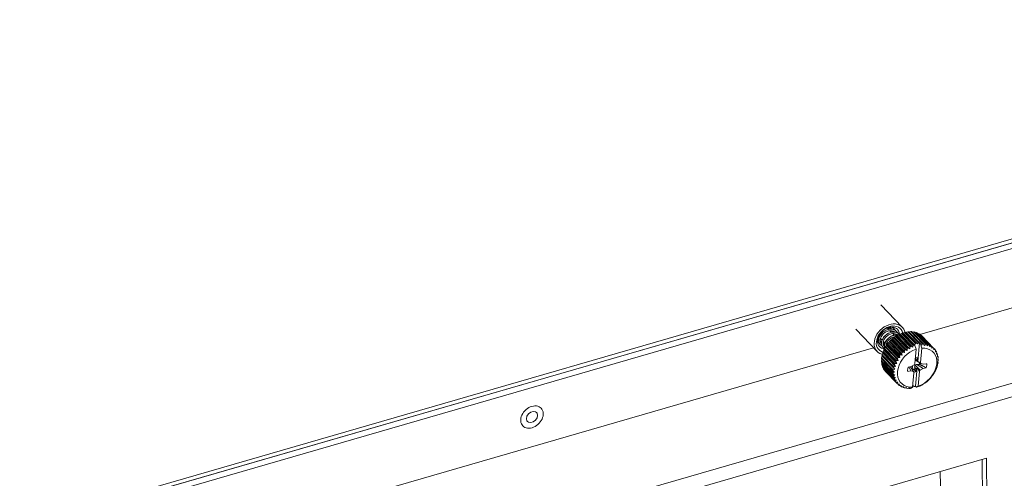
# Model space of a CAD drawing. Header units: millimetres. Extents: x 3925 to 5043, y -86 to 778.
# Tile 300 of 439: x 4820 to 4859, y 452 to 470. Entities that reach past the tile are written whole.
import ezdxf

# ---------------------------------------------------------------- set-up
doc = ezdxf.new("R2010")
doc.units = ezdxf.units.MM
doc.header["$LTSCALE"] = 46.255
for name, color, linetype in [('H30K-FOG-FILDXF_CONTINUOUS_LINE', 7, 'CONTINUOUS'), ('H30K-SPONGE-DXF_CONTINUOUS_LINE', 7, 'CONTINUOUS'), ('PIN-D3_L3-T1DXF_CONTINUOUS_LINE', 7, 'CONTINUOUS'), ('SW3DPS-52-39DXF_CONTINUOUS_LINE', 7, 'CONTINUOUS')]:
    doc.layers.add(name, color=color, linetype=linetype)

msp = doc.modelspace()

# ---------------------------------------------------------------- linework, layer by layer
at = {"layer": 'H30K-FOG-FILDXF_CONTINUOUS_LINE', "color": 7, "linetype": 'Continuous', "lineweight": 0}
for p, q in [((4820.1714, 450.0443), (4889.2889, 470.0217)), ((4820.3442, 449.8662), (4889.4616, 469.8436)), ((4887.7224, 467.0173), (4855.5925, 457.7307)), ((4821.9532, 445.0439), (4892.402, 465.4061)), ((4822.13, 444.5502), (4892.5788, 464.9123)), ((4853.7738, 457.205), (4827.1892, 449.5211)), ((4858.2131, 452.8671), (4851.3346, 450.879)), ((4858.1045, 447.9782), (4858.0432, 452.818)), ((4858.2773, 447.8002), (4858.2131, 452.8671)), ((4856.3975, 452.3423), (4856.4588, 447.5026))]:
    msp.add_line(p, q, dxfattribs=at)
for points in [[(4840.5079, 454.6546), (4840.4648, 454.6852), (4840.3753, 454.7001), (4840.2766, 454.6716), (4840.1881, 454.6052), (4840.1275, 454.5142), (4840.1067, 454.4165)], [(4840.1493, 454.3067), (4840.1923, 454.2761), (4840.2818, 454.2612), (4840.3805, 454.2897), (4840.469, 454.3561), (4840.5296, 454.4471), (4840.5504, 454.5448)], [(4840.5504, 454.5448), (4840.5273, 454.6297), (4840.5079, 454.6546)], [(4840.1067, 454.4165), (4840.1298, 454.3315), (4840.1493, 454.3067)]]:
    msp.add_lwpolyline(points, dxfattribs=at)
at = {"layer": 'H30K-SPONGE-DXF_CONTINUOUS_LINE', "color": 7, "linetype": 'Continuous', "lineweight": 0}
for p, q in [((4820.1672, 450.1951), (4889.0628, 470.1083)), ((4820.2824, 450.0764), (4889.178, 469.9896))]:
    msp.add_line(p, q, dxfattribs=at)
msp.add_lwpolyline([(4889.2039, 469.9967), (4889.2012, 469.996), (4889.1958, 469.9946), (4889.1931, 469.9938), (4889.1877, 469.9924), (4889.185, 469.9916), (4820.2824, 450.0764)], dxfattribs=at)
at = {"layer": 'PIN-D3_L3-T1DXF_CONTINUOUS_LINE', "color": 7, "linetype": 'Continuous', "lineweight": 0}
for points in [[(4840.6874, 454.8288), (4840.6492, 454.8617), (4840.6045, 454.8881), (4840.5546, 454.9069), (4840.5005, 454.9178), (4840.4432, 454.9206), (4840.3837, 454.9151), (4840.3232, 454.9016)], [(4839.9697, 454.1325), (4839.937, 454.1731), (4839.9122, 454.2188), (4839.8952, 454.2694), (4839.8862, 454.324), (4839.8855, 454.3814), (4839.893, 454.4407), (4839.9086, 454.5007), (4839.9321, 454.5604), (4839.9629, 454.6186), (4840.0006, 454.6742), (4840.0444, 454.7262), (4840.0934, 454.7736), (4840.1469, 454.8156), (4840.2037, 454.8514), (4840.2628, 454.8802), (4840.3232, 454.9016)], [(4840.3339, 454.0597), (4840.3943, 454.0811), (4840.4534, 454.1099), (4840.5102, 454.1457), (4840.5637, 454.1876), (4840.6128, 454.2351), (4840.6565, 454.2871), (4840.6942, 454.3427), (4840.725, 454.4009), (4840.7485, 454.4605), (4840.7641, 454.5206), (4840.7717, 454.5799), (4840.7709, 454.6373), (4840.762, 454.6919), (4840.7449, 454.7425), (4840.7201, 454.7882), (4840.6874, 454.8288)], [(4840.3339, 454.0597), (4840.2734, 454.0462), (4840.214, 454.0407), (4840.1566, 454.0435), (4840.1025, 454.0543), (4840.0526, 454.0732), (4840.0079, 454.0996), (4839.9697, 454.1325)]]:
    msp.add_lwpolyline(points, dxfattribs=at)
at = {"layer": 'SW3DPS-52-39DXF_CONTINUOUS_LINE', "color": 7, "linetype": 'Continuous', "lineweight": 0}
for p, q in [((4854.0546, 458.8904), (4854.8984, 458.0205)), ((4854.5158, 458.0143), (4854.5158, 458.0189)), ((4853.0676, 457.933), (4853.9115, 457.0631)), ((4853.9617, 457.6526), (4853.9649, 457.6535)), ((4853.9926, 457.6249), (4853.9631, 457.6553)), ((4854.3568, 457.9334), (4854.3054, 457.9865)), ((4854.3064, 457.9854), (4854.3067, 457.9869)), ((4854.3914, 457.9685), (4854.386, 457.9378)), ((4854.3914, 457.9899), (4854.3914, 457.9685)), ((4854.4695, 457.8172), (4854.411, 457.8776)), ((4854.4354, 457.9771), (4854.4767, 457.9562)), ((4854.4619, 457.9637), (4854.4708, 457.9421)), ((4854.4767, 457.9562), (4854.4998, 457.9379)), ((4854.4891, 457.9394), (4854.4809, 457.9525)), ((4854.5823, 457.701), (4854.5237, 457.7614)), ((4854.5627, 457.9674), (4854.5495, 457.9802)), ((4854.5627, 457.9674), (4854.5625, 457.9677)), ((4854.5768, 457.9518), (4854.5625, 457.9677)), ((4854.6366, 457.8844), (4854.5913, 457.9102)), ((4854.6286, 457.647), (4855.0892, 457.1721)), ((4854.6752, 457.8515), (4854.6366, 457.8844)), ((4854.6726, 457.6753), (4855.1332, 457.2004)), ((4854.6754, 457.8513), (4854.6752, 457.8515)), ((4854.6895, 457.8355), (4854.6752, 457.8515)), ((4855.2015, 457.1685), (4854.7002, 457.6853)), ((4854.7681, 457.7537), (4854.7245, 457.7838)), ((4854.746, 457.717), (4855.2066, 457.2422)), ((4854.786, 457.737), (4854.7681, 457.7537)), ((4854.7893, 457.7439), (4854.7893, 457.7386)), ((4854.792, 457.7398), (4855.2526, 457.265)), ((4855.3168, 457.2258), (4854.8155, 457.7426)), ((4854.8678, 457.7723), (4855.3284, 457.2975)), ((4854.9147, 457.7892), (4855.3753, 457.3144)), ((4854.9334, 457.7852), (4854.9147, 457.7892)), ((4854.9183, 457.7976), (4854.9199, 457.7882)), ((4855.3769, 457.3279), (4854.9334, 457.7852)), ((4854.9915, 457.8118), (4855.4147, 457.3756)), ((4855.0386, 457.8225), (4855.4617, 457.3863)), ((4855.0411, 457.8205), (4855.0386, 457.8225)), ((4855.0516, 457.8121), (4855.0411, 457.8205)), ((4855.4951, 457.3549), (4855.0516, 457.8121)), ((4855.1148, 457.8348), (4855.5379, 457.3985)), ((4855.161, 457.839), (4855.6216, 457.3642)), ((4855.2352, 457.8407), (4855.6958, 457.3659)), ((4855.2797, 457.8385), (4855.7403, 457.3636)), ((4855.3504, 457.8295), (4855.2974, 457.8203)), ((4855.3504, 457.8295), (4855.811, 457.3547)), ((4855.3924, 457.8208), (4855.853, 457.346)), ((4855.4582, 457.8014), (4855.4147, 457.7979)), ((4855.4582, 457.8014), (4855.9188, 457.3266)), ((4855.4968, 457.7864), (4855.9574, 457.3116)), ((4855.5565, 457.757), (4855.525, 457.7573)), ((4855.5565, 457.757), (4856.0171, 457.2821)), ((4855.5909, 457.736), (4856.0515, 457.2611)), ((4855.6433, 457.697), (4855.627, 457.6988)), ((4855.6433, 457.697), (4856.1039, 457.2222)), ((4855.6729, 457.6704), (4856.1335, 457.1956)), ((4853.924, 457.4498), (4853.9277, 457.4456)), ((4853.924, 457.4496), (4853.9278, 457.4454)), ((4853.924, 457.4461), (4853.9277, 457.4456)), ((4853.9277, 457.4456), (4853.9278, 457.4454)), ((4853.9698, 457.4937), (4853.95, 457.5198)), ((4853.9698, 457.4995), (4853.9603, 457.5062)), ((4853.9609, 457.5054), (4853.9698, 457.4993)), ((4853.987, 457.4095), (4854.0071, 457.3691)), ((4854.0071, 457.3691), (4854.0308, 457.3392)), ((4854.0192, 457.3523), (4854.0311, 457.3389)), ((4854.0308, 457.3392), (4854.0311, 457.3389)), ((4854.1052, 457.5088), (4854.0427, 457.5733)), ((4854.0825, 457.3777), (4854.0763, 457.3836)), ((4854.0763, 457.3836), (4854.0768, 457.383)), ((4854.0768, 457.383), (4854.0825, 457.3781)), ((4854.1732, 457.4387), (4854.1501, 457.4353)), ((4854.2179, 457.3926), (4854.1554, 457.4571)), ((4854.1842, 457.2728), (4854.1951, 457.2728)), ((4854.1952, 457.2615), (4854.1891, 457.2673)), ((4854.1891, 457.2673), (4854.1894, 457.2669)), ((4854.1894, 457.2669), (4854.1952, 457.2619)), ((4854.2458, 457.2507), (4854.7064, 456.7758)), ((4854.2583, 457.2778), (4854.2637, 457.2787)), ((4854.2674, 457.3382), (4854.27, 457.3389)), ((4854.2923, 457.3159), (4854.2681, 457.3409)), ((4854.2741, 457.2943), (4854.7347, 456.8195)), ((4854.8092, 456.8172), (4854.3079, 457.334)), ((4854.3245, 457.3635), (4854.7851, 456.8887)), ((4854.3578, 457.4044), (4854.8184, 456.9296)), ((4854.8929, 456.9201), (4854.3916, 457.4369)), ((4854.4158, 457.4685), (4854.8764, 456.9937)), ((4854.4534, 457.5059), (4854.914, 457.0311)), ((4854.9875, 457.0141), (4854.4862, 457.5309)), ((4854.5178, 457.5636), (4854.9784, 457.0888)), ((4854.559, 457.5968), (4855.0196, 457.1219)), ((4855.091, 457.0974), (4854.5897, 457.6142)), ((4855.2526, 457.265), (4855.3168, 457.2258)), ((4855.3547, 457.3422), (4855.401, 457.2945)), ((4855.3547, 457.3422), (4855.3769, 457.3279)), ((4855.3753, 457.3144), (4855.401, 457.2945)), ((4855.3769, 457.3279), (4855.4147, 457.3756)), ((4855.401, 457.2945), (4855.4414, 457.1521)), ((4855.4617, 457.3863), (4855.4951, 457.3549)), ((4855.4951, 457.3549), (4855.5379, 457.3985)), ((4855.5148, 456.6671), (4855.5808, 457.4026)), ((4855.5808, 457.4026), (4855.6182, 457.364)), ((4855.6182, 457.364), (4855.6216, 457.3642)), ((4855.666, 457.1957), (4855.6182, 457.364)), ((4855.6216, 457.3642), (4855.6691, 457.306)), ((4855.7403, 457.3636), (4855.781, 457.3004)), ((4855.853, 457.346), (4855.8865, 457.2785)), ((4855.9574, 457.3116), (4855.9834, 457.2408)), ((4856.0515, 457.2611), (4856.07, 457.188)), ((4854.6115, 456.3588), (4854.0987, 456.8876)), ((4854.1093, 456.9343), (4854.5699, 456.4594)), ((4854.1317, 457.0104), (4854.1369, 456.9928)), ((4854.1317, 457.0104), (4854.5923, 456.5356)), ((4854.1319, 457.2361), (4854.1438, 457.2228)), ((4854.6382, 456.476), (4854.1369, 456.9928)), ((4854.1436, 457.223), (4854.1438, 457.2228)), ((4854.1486, 457.0569), (4854.6092, 456.5821)), ((4854.6806, 456.593), (4854.1793, 457.1098)), ((4854.1811, 457.1322), (4854.6417, 456.6574)), ((4854.1974, 457.1829), (4854.2048, 457.18)), ((4854.2039, 457.1778), (4854.6645, 456.7029)), ((4854.738, 456.7074), (4854.2367, 457.2242)), ((4854.8092, 456.8172), (4854.7851, 456.8887)), ((4854.8929, 456.9201), (4854.8764, 456.9937)), ((4854.914, 457.0311), (4854.9875, 457.0141)), ((4855.0196, 457.1219), (4855.091, 457.0974)), ((4855.1332, 457.2004), (4855.2015, 457.1685)), ((4855.3905, 456.5847), (4855.4414, 457.1521)), ((4855.666, 457.1957), (4855.6151, 456.6284)), ((4856.1339, 457.1929), (4856.1776, 457.1479)), ((4856.2018, 457.1162), (4856.2054, 457.0414)), ((4856.2029, 457.0956), (4856.2367, 457.0607)), ((4856.2536, 456.9897), (4856.2516, 456.9505)), ((4856.2551, 457.0246), (4856.2536, 456.9897)), ((4856.2536, 456.9897), (4856.2801, 456.9624)), ((4856.286, 456.8764), (4856.2823, 456.8502)), ((4856.2923, 456.9225), (4856.286, 456.8764)), ((4856.286, 456.8764), (4856.3069, 456.8548)), ((4854.0812, 456.6928), (4854.5418, 456.218)), ((4854.0825, 456.7663), (4854.5431, 456.2914)), ((4854.0836, 456.6487), (4854.5442, 456.1739)), ((4854.0866, 456.8121), (4854.5472, 456.3373)), ((4854.1023, 456.6295), (4854.093, 456.5788)), ((4854.093, 456.5788), (4854.5536, 456.1039)), ((4854.102, 456.5372), (4854.5626, 456.0624)), ((4854.1255, 456.5129), (4854.1218, 456.4721)), ((4854.1218, 456.4721), (4854.5824, 455.9973)), ((4854.6382, 456.476), (4854.5923, 456.5356)), ((4854.6806, 456.593), (4854.6417, 456.6574)), ((4854.738, 456.7074), (4854.7064, 456.7758)), ((4855.1289, 456.4382), (4855.255, 456.4648)), ((4855.255, 456.4648), (4855.3633, 456.5324)), ((4855.3197, 456.3449), (4855.2977, 456.4914)), ((4855.3633, 456.5324), (4855.3905, 456.5847)), ((4855.61, 456.3209), (4855.4052, 456.5265)), ((4855.4895, 456.7263), (4855.4133, 456.7621)), ((4855.4227, 456.722), (4855.6337, 456.5849)), ((4855.7184, 456.3885), (4855.4708, 456.5506)), ((4855.4823, 456.8089), (4855.4954, 456.8083)), ((4855.4954, 456.8083), (4855.4895, 456.7263)), ((4855.4895, 456.7263), (4855.5148, 456.6671)), ((4855.5148, 456.6671), (4855.6151, 456.6284)), ((4855.5608, 456.5456), (4855.8155, 456.4285)), ((4855.8155, 456.4285), (4855.5673, 456.5683)), ((4855.6151, 456.6284), (4855.6337, 456.5849)), ((4855.6337, 456.5849), (4855.7335, 456.5577)), ((4855.7335, 456.5577), (4855.8595, 456.5801)), ((4855.8609, 456.5674), (4855.8365, 456.576)), ((4855.8595, 456.5801), (4855.8609, 456.5674)), ((4856.2761, 456.5127), (4856.2845, 456.4979)), ((4856.3052, 456.6616), (4856.2946, 456.6292)), ((4856.2946, 456.6292), (4856.3091, 456.6202)), ((4856.2961, 456.6337), (4856.3091, 456.6202)), ((4856.3047, 456.7766), (4856.2967, 456.7424)), ((4856.3001, 456.757), (4856.3167, 456.74)), ((4856.3127, 456.8119), (4856.3047, 456.7766)), ((4856.3158, 456.6949), (4856.3052, 456.6616)), ((4854.1372, 456.434), (4854.5978, 455.9592)), ((4854.1671, 456.4031), (4854.1672, 456.375)), ((4854.1672, 456.375), (4854.6278, 455.9002)), ((4854.1886, 456.341), (4854.6492, 455.8662)), ((4854.2269, 456.3015), (4854.2281, 456.2893)), ((4854.2281, 456.2893), (4854.6887, 455.8145)), ((4854.2507, 456.2646), (4854.7113, 455.7897)), ((4854.6012, 456.2437), (4854.5431, 456.2914)), ((4854.6074, 456.1329), (4854.5442, 456.1739)), ((4855.1141, 456.2733), (4855.1108, 456.3069)), ((4855.1141, 456.2733), (4855.1117, 456.3409)), ((4855.2398, 456.2956), (4855.1141, 456.2733)), ((4855.1779, 456.4485), (4855.2398, 456.2956)), ((4855.2232, 456.4581), (4855.3396, 456.2684)), ((4855.3396, 456.2684), (4855.2398, 456.2956)), ((4855.3073, 455.6576), (4855.3582, 456.225)), ((4855.3582, 456.225), (4855.3396, 456.2684)), ((4855.4212, 456.2611), (4855.3652, 456.3578)), ((4855.4561, 456.3544), (4855.3861, 456.4595)), ((4855.4471, 456.2709), (4855.3985, 456.3685)), ((4855.4471, 456.2709), (4855.4212, 456.2611)), ((4855.4271, 455.6902), (4855.4931, 456.4257)), ((4855.4561, 456.3544), (4855.4471, 456.2709)), ((4855.4931, 456.4257), (4855.4561, 456.3544)), ((4855.5828, 456.2686), (4855.4931, 456.4257)), ((4855.5828, 456.2686), (4855.5319, 455.7012)), ((4855.61, 456.3209), (4855.5828, 456.2686)), ((4855.7184, 456.3885), (4855.61, 456.3209)), ((4855.8445, 456.4151), (4855.7184, 456.3885)), ((4855.8155, 456.4285), (4855.8159, 456.4282)), ((4855.8159, 456.4282), (4855.8445, 456.4151)), ((4854.63, 456.0286), (4854.5626, 456.0624)), ((4854.6685, 455.9328), (4854.5978, 455.9592)), ((4854.7222, 455.8473), (4854.6492, 455.8662)), ((4854.7157, 455.7853), (4854.7113, 455.7897)), ((4854.7901, 455.7739), (4854.7157, 455.7853)), ((4854.723, 455.7841), (4854.764, 455.7419)), ((4854.8204, 455.7166), (4854.7962, 455.718)), ((4854.8204, 455.7166), (4854.8523, 455.6837)), ((4854.8708, 455.7139), (4854.8204, 455.7166)), ((4855.3471, 455.7058), (4855.3076, 455.661)), ((4855.3835, 455.6775), (4855.3471, 455.7058)), ((4855.4271, 455.6902), (4855.4646, 455.6516)), ((4855.4646, 455.6516), (4855.5319, 455.7012)), ((4854.9268, 455.667), (4854.8889, 455.6656)), ((4854.9628, 455.6685), (4854.9268, 455.667)), ((4854.9268, 455.667), (4854.9518, 455.6412)), ((4855.0408, 455.6355), (4854.9922, 455.6293)), ((4855.0642, 455.6386), (4855.0408, 455.6355)), ((4855.0408, 455.6355), (4855.0606, 455.6151)), ((4855.1609, 455.6221), (4855.1766, 455.6059)), ((4855.2503, 455.6156), (4855.2221, 455.607)), ((4855.3073, 455.6576), (4855.2503, 455.6156)), ((4855.468, 455.6527), (4855.4646, 455.6516))]:
    msp.add_line(p, q, dxfattribs=at)
for points in [[(4854.4582, 458.1352), (4854.367, 458.111), (4854.2766, 458.0741), (4854.1892, 458.0252), (4854.1065, 457.9656), (4854.0305, 457.8965), (4853.9629, 457.8195), (4853.9051, 457.7363), (4853.8585, 457.6487), (4853.8241, 457.5588), (4853.8027, 457.4684), (4853.7947, 457.3797), (4853.8004, 457.2947), (4853.8196, 457.2151), (4853.8518, 457.1429), (4853.8964, 457.0795), (4853.9115, 457.0631)], [(4853.8799, 457.4399), (4853.8936, 457.5211), (4853.9198, 457.6031), (4853.958, 457.6835), (4854.0069, 457.7601), (4854.0663, 457.8322), (4854.1341, 457.897), (4854.2086, 457.9528), (4854.2877, 457.9983), (4854.3696, 458.0325), (4854.4522, 458.0545), (4854.5336, 458.064), (4854.6117, 458.0606), (4854.6847, 458.0446), (4854.751, 458.0162), (4854.8088, 457.9761), (4854.8568, 457.9253), (4854.8934, 457.8657), (4854.9183, 457.7976)], [(4853.9243, 457.5076), (4853.9365, 457.5782), (4853.9601, 457.6492), (4853.9945, 457.7186), (4854.0388, 457.7845), (4854.0917, 457.8452), (4854.1519, 457.899), (4854.2177, 457.9443), (4854.2873, 457.9801), (4854.3587, 458.0052), (4854.4301, 458.0191), (4854.4995, 458.0213), (4854.565, 458.0118), (4854.6248, 457.9908), (4854.6774, 457.9589), (4854.7076, 457.932)], [(4854.8984, 458.0205), (4854.8574, 458.0571), (4854.7914, 458.0986), (4854.7167, 458.1277), (4854.635, 458.1437), (4854.5482, 458.1462), (4854.4582, 458.1352)], [(4854.5508, 457.9789), (4854.5089, 458.0104), (4854.4874, 458.0209)], [(4854.5495, 457.9802), (4854.5065, 458.0124), (4854.4891, 458.021)], [(4854.5275, 457.9967), (4854.5155, 458.0147), (4854.5112, 458.0196)], [(4855.0033, 457.8146), (4854.9903, 457.8685), (4854.958, 457.9408), (4854.9134, 458.0041), (4854.8984, 458.0205)], [(4854.6754, 457.8513), (4854.6638, 457.8626), (4854.6229, 457.8939), (4854.5763, 457.918), (4854.5249, 457.9342), (4854.47, 457.9422), (4854.4127, 457.9418), (4854.3542, 457.933), (4854.296, 457.9162), (4854.2393, 457.8917), (4854.1855, 457.8604), (4854.1357, 457.8231), (4854.0909, 457.7806), (4854.052, 457.7339), (4854.0197, 457.684), (4853.9948, 457.6321), (4853.978, 457.5794), (4853.9696, 457.5275)], [(4854.59, 457.9109), (4854.5386, 457.9288), (4854.4825, 457.9381), (4854.4235, 457.9382), (4854.3631, 457.9293), (4854.3027, 457.9118), (4854.2441, 457.8861), (4854.1884, 457.8531), (4854.1368, 457.8136), (4854.0906, 457.7685), (4854.0508, 457.7191), (4854.0184, 457.6667), (4853.9943, 457.6128), (4853.9789, 457.559), (4853.9724, 457.5063)], [(4854.0768, 457.383), (4854.0689, 457.3918), (4854.049, 457.4232), (4854.0367, 457.4597), (4854.0321, 457.5), (4854.0354, 457.5432), (4854.0463, 457.5881), (4854.0648, 457.6335), (4854.0905, 457.6784), (4854.1229, 457.7213), (4854.1612, 457.761), (4854.2044, 457.7964), (4854.2516, 457.8265), (4854.3014, 457.8504), (4854.3528, 457.8675), (4854.4044, 457.8773), (4854.4552, 457.8795), (4854.5038, 457.8739), (4854.5491, 457.8605), (4854.59, 457.8396), (4854.6125, 457.8217)], [(4854.7861, 457.737), (4854.7764, 457.7464), (4854.7356, 457.7777), (4854.6892, 457.8017), (4854.638, 457.818), (4854.5832, 457.826), (4854.5258, 457.8257), (4854.4672, 457.8169), (4854.4089, 457.8), (4854.3521, 457.7756), (4854.2982, 457.7442), (4854.2484, 457.7068), (4854.2035, 457.6642), (4854.1645, 457.6175), (4854.1323, 457.5676), (4854.1075, 457.5157), (4854.0907, 457.4632), (4854.0824, 457.4114), (4854.0825, 457.3617), (4854.0912, 457.3151), (4854.1078, 457.2729), (4854.1319, 457.2361)], [(4854.7245, 457.7838), (4854.6751, 457.8056), (4854.621, 457.8188), (4854.5633, 457.8231), (4854.5033, 457.8183), (4854.4427, 457.8046), (4854.3832, 457.7826), (4854.3256, 457.7526), (4854.2717, 457.7156), (4854.2228, 457.6727), (4854.1801, 457.6251), (4854.1443, 457.5738), (4854.1165, 457.5203), (4854.0972, 457.466), (4854.0868, 457.4124), (4854.0856, 457.3609), (4854.0935, 457.3128), (4854.1103, 457.2694)], [(4854.1894, 457.2669), (4854.1816, 457.2756), (4854.1616, 457.3072), (4854.1494, 457.3436), (4854.1448, 457.3837), (4854.148, 457.4267), (4854.1588, 457.4714), (4854.1772, 457.5168), (4854.2028, 457.5616), (4854.2351, 457.6046), (4854.2734, 457.6444), (4854.3168, 457.68), (4854.3642, 457.7103), (4854.4143, 457.7343), (4854.4658, 457.7514), (4854.5176, 457.7612), (4854.5683, 457.7633), (4854.6167, 457.7577), (4854.6618, 457.7443), (4854.7026, 457.7234), (4854.7252, 457.7055)], [(4854.7286, 457.705), (4854.6946, 457.7099), (4854.6371, 457.7094), (4854.5787, 457.7005), (4854.5207, 457.6836), (4854.4642, 457.6591), (4854.4105, 457.6278), (4854.3608, 457.5904), (4854.316, 457.5478), (4854.2771, 457.5011), (4854.2449, 457.4513), (4854.2201, 457.3994), (4854.2033, 457.3467), (4854.195, 457.2948), (4854.1953, 457.2451), (4854.2039, 457.1987), (4854.2092, 457.1853)], [(4854.7252, 457.7027), (4854.6899, 457.7067), (4854.6304, 457.7041), (4854.57, 457.6925), (4854.5103, 457.6725), (4854.4524, 457.6446), (4854.3978, 457.6095), (4854.3478, 457.5683), (4854.3036, 457.522), (4854.266, 457.4718), (4854.2361, 457.4191), (4854.2144, 457.3651), (4854.2015, 457.3112), (4854.1977, 457.2591), (4854.203, 457.21), (4854.2103, 457.1869)], [(4854.2577, 457.2695), (4854.2606, 457.3101), (4854.2714, 457.3549), (4854.2898, 457.4004), (4854.3153, 457.4452), (4854.3476, 457.4882), (4854.3858, 457.528), (4854.4291, 457.5635), (4854.4764, 457.5938), (4854.5264, 457.6179), (4854.5778, 457.635), (4854.6251, 457.644)], [(4854.3302, 457.9952), (4854.3409, 457.9957), (4854.3897, 457.9903), (4854.4354, 457.9771)], [(4854.4721, 457.9419), (4854.469, 457.9519), (4854.4628, 457.9632)], [(4854.4831, 457.8763), (4854.4839, 457.8447), (4854.4803, 457.8189)], [(4854.4805, 457.9531), (4854.4868, 457.9439), (4854.4887, 457.9395)], [(4854.4854, 457.8196), (4854.4878, 457.8615), (4854.4862, 457.8759)], [(4854.5098, 457.8721), (4854.5121, 457.8605), (4854.5129, 457.8237)], [(4854.5163, 457.8242), (4854.5165, 457.8443), (4854.512, 457.8715)], [(4854.5603, 457.7237), (4854.5696, 457.7574), (4854.5703, 457.763)], [(4854.5617, 457.8541), (4854.569, 457.8382), (4854.572, 457.8259)], [(4854.6104, 457.9004), (4854.6072, 457.9075), (4854.5768, 457.9518)], [(4854.5827, 457.7616), (4854.584, 457.7438), (4854.5807, 457.7027)], [(4854.5846, 457.7014), (4854.5874, 457.7278), (4854.5858, 457.7612)], [(4854.6286, 457.647), (4854.6088, 457.6305), (4854.5897, 457.6142)], [(4854.6286, 457.647), (4854.6505, 457.6614), (4854.6726, 457.6753)], [(4854.6447, 457.7094), (4854.6475, 457.7445), (4854.6471, 457.7487)], [(4854.7002, 457.6853), (4854.6865, 457.6804), (4854.6726, 457.6753)], [(4854.6744, 457.7379), (4854.6816, 457.7222), (4854.6847, 457.7098)], [(4854.7231, 457.7842), (4854.7199, 457.7913), (4854.6895, 457.8355)], [(4854.746, 457.717), (4854.7228, 457.7011), (4854.7002, 457.6853)], [(4854.7076, 457.932), (4854.7211, 457.9171), (4854.7549, 457.8663), (4854.7779, 457.808), (4854.7893, 457.7439)], [(4854.746, 457.717), (4854.7689, 457.7287), (4854.792, 457.7398)], [(4854.8155, 457.7426), (4854.8038, 457.7414), (4854.792, 457.7398)], [(4854.8678, 457.7723), (4854.8413, 457.7574), (4854.8155, 457.7426)], [(4854.8678, 457.7723), (4854.8912, 457.7811), (4854.9147, 457.7892)], [(4854.9915, 457.8118), (4854.962, 457.7985), (4854.9334, 457.7852)], [(4854.9915, 457.8118), (4855.0151, 457.8175), (4855.0386, 457.8225)], [(4855.1148, 457.8348), (4855.0827, 457.8234), (4855.0516, 457.8121)], [(4855.1148, 457.8348), (4855.138, 457.8372), (4855.161, 457.839)], [(4855.2352, 457.8407), (4855.201, 457.8318), (4855.1749, 457.8247)], [(4855.2352, 457.8407), (4855.2576, 457.8399), (4855.2797, 457.8385)], [(4855.3504, 457.8295), (4855.3716, 457.8255), (4855.3924, 457.8208)], [(4855.4582, 457.8014), (4855.4777, 457.7942), (4855.4968, 457.7864)], [(4855.5565, 457.757), (4855.5739, 457.7467), (4855.5909, 457.736)], [(4855.6433, 457.697), (4855.6584, 457.684), (4855.6729, 457.6704)], [(4854.1406, 457.0357), (4854.1251, 457.0391), (4854.0589, 457.0674), (4854.001, 457.1075), (4853.953, 457.1583), (4853.9164, 457.218), (4853.8916, 457.286), (4853.8792, 457.3606), (4853.8799, 457.4399)], [(4854.0057, 457.2511), (4853.9922, 457.2661), (4853.9584, 457.3169), (4853.9355, 457.3751), (4853.924, 457.4393), (4853.9243, 457.5076)], [(4853.9277, 457.4456), (4853.9434, 457.4307), (4853.9834, 457.403), (4853.9909, 457.3998)], [(4853.95, 457.5198), (4853.9347, 457.5511), (4853.9329, 457.5576)], [(4853.9763, 457.5689), (4853.9669, 457.5678), (4853.9351, 457.57)], [(4853.9696, 457.5275), (4853.9699, 457.4776), (4853.9785, 457.4311), (4853.9952, 457.389), (4854.0192, 457.3523)], [(4853.9724, 457.5063), (4853.9751, 457.456), (4853.9868, 457.4102)], [(4854.197, 457.1643), (4854.1483, 457.1713), (4854.0885, 457.1923), (4854.036, 457.2242), (4854.0057, 457.2511)], [(4854.0308, 457.3392), (4854.0469, 457.3243), (4854.085, 457.2989), (4854.0998, 457.2931)], [(4854.091, 457.4642), (4854.0653, 457.4645), (4854.0355, 457.4703)], [(4854.0358, 457.4679), (4854.0725, 457.4607), (4854.0903, 457.4605)], [(4854.0863, 457.4359), (4854.0522, 457.4426), (4854.0409, 457.4473)], [(4854.0414, 457.4459), (4854.0696, 457.4359), (4854.0859, 457.4336)], [(4854.1103, 457.2694), (4854.1355, 457.2319), (4854.1436, 457.223)], [(4854.1463, 457.3713), (4854.1913, 457.3768), (4854.215, 457.3834)], [(4854.149, 457.4308), (4854.1625, 457.4313), (4854.1775, 457.4343)], [(4854.2016, 457.3357), (4854.1937, 457.3353), (4854.1537, 457.3406), (4854.1499, 457.342)], [(4854.1504, 457.3407), (4854.1696, 457.335), (4854.201, 457.3323)], [(4854.2458, 457.2507), (4854.2411, 457.2374), (4854.2367, 457.2242)], [(4854.2458, 457.2507), (4854.2597, 457.2726), (4854.2741, 457.2943)], [(4854.3079, 457.334), (4854.2911, 457.3145), (4854.2741, 457.2943)], [(4854.3245, 457.3635), (4854.316, 457.3487), (4854.3079, 457.334)], [(4854.3245, 457.3635), (4854.3409, 457.3841), (4854.3578, 457.4044)], [(4854.3916, 457.4369), (4854.3748, 457.4209), (4854.3578, 457.4044)], [(4854.4158, 457.4685), (4854.4035, 457.4526), (4854.3916, 457.4369)], [(4854.4158, 457.4685), (4854.4344, 457.4874), (4854.4534, 457.5059)], [(4854.4862, 457.5309), (4854.4699, 457.5187), (4854.4534, 457.5059)], [(4854.5178, 457.5636), (4854.5017, 457.5472), (4854.4862, 457.5309)], [(4854.5178, 457.5636), (4854.5383, 457.5804), (4854.559, 457.5968)], [(4854.5897, 457.6142), (4854.5744, 457.6057), (4854.559, 457.5968)], [(4855.2015, 457.1685), (4855.2042, 457.2048), (4855.2066, 457.2422)], [(4855.2066, 457.2422), (4855.2295, 457.2539), (4855.2526, 457.265)], [(4855.3168, 457.2258), (4855.3227, 457.2611), (4855.3284, 457.2975)], [(4855.3284, 457.2975), (4855.3518, 457.3062), (4855.3753, 457.3144)], [(4855.4617, 457.3863), (4855.4382, 457.3813), (4855.4147, 457.3756)], [(4855.5808, 457.4026), (4855.5594, 457.4008), (4855.5379, 457.3985)], [(4855.6691, 457.306), (4855.6824, 457.3355), (4855.6958, 457.3659)], [(4855.6958, 457.3659), (4855.7182, 457.3651), (4855.7403, 457.3636)], [(4855.781, 457.3004), (4855.796, 457.3271), (4855.811, 457.3547)], [(4855.811, 457.3547), (4855.8322, 457.3506), (4855.853, 457.346)], [(4855.8865, 457.2785), (4855.9026, 457.3022), (4855.9188, 457.3266)], [(4855.9188, 457.3266), (4855.9383, 457.3194), (4855.9574, 457.3116)], [(4855.9834, 457.2408), (4856.0002, 457.2611), (4856.0171, 457.2821)], [(4856.0171, 457.2821), (4856.0345, 457.2719), (4856.0515, 457.2611)], [(4853.9115, 457.0631), (4853.9524, 457.0265), (4854.0185, 456.985), (4854.0932, 456.9559), (4854.1172, 456.9512)], [(4854.1102, 456.8756), (4854.0985, 456.8443), (4854.0866, 456.8121)], [(4854.0987, 456.8876), (4854.1037, 456.9109), (4854.1093, 456.9343)], [(4854.1369, 456.9928), (4854.1231, 456.964), (4854.1093, 456.9343)], [(4854.1317, 457.0104), (4854.1399, 457.0337), (4854.1486, 457.0569)], [(4854.1436, 457.223), (4854.1595, 457.2082), (4854.1974, 457.1829)], [(4854.1793, 457.1098), (4854.164, 457.0838), (4854.1486, 457.0569)], [(4854.1811, 457.1322), (4854.1801, 457.121), (4854.1793, 457.1098)], [(4854.1811, 457.1322), (4854.1922, 457.155), (4854.2039, 457.1778)], [(4854.2367, 457.2242), (4854.2204, 457.2014), (4854.2039, 457.1778)], [(4855.4414, 457.1521), (4855.3198, 457.1023), (4855.2022, 457.0356), (4855.0918, 456.9537), (4854.9913, 456.8585), (4854.9032, 456.7526), (4854.8296, 456.6385), (4854.7726, 456.5191), (4854.7333, 456.3974), (4854.713, 456.2764), (4854.712, 456.1592), (4854.7303, 456.0487), (4854.7676, 455.9476), (4854.8229, 455.8585), (4854.8948, 455.7836), (4854.9816, 455.7249), (4855.0809, 455.6837), (4855.1904, 455.661), (4855.3073, 455.6576)], [(4854.7851, 456.8887), (4854.8015, 456.9093), (4854.8184, 456.9296)], [(4854.8184, 456.9296), (4854.8562, 456.9247), (4854.8929, 456.9201)], [(4854.8764, 456.9937), (4854.895, 457.0126), (4854.914, 457.0311)], [(4854.9784, 457.0888), (4854.9989, 457.1056), (4855.0196, 457.1219)], [(4854.9875, 457.0141), (4854.9831, 457.0509), (4854.9784, 457.0888)], [(4855.0892, 457.1721), (4855.1111, 457.1865), (4855.1332, 457.2004)], [(4855.091, 457.0974), (4855.0902, 457.1343), (4855.0892, 457.1721)], [(4855.5319, 455.7012), (4855.6536, 455.751), (4855.7711, 455.8177), (4855.8815, 455.8997), (4855.982, 455.9948), (4856.0702, 456.1007), (4856.1437, 456.2148), (4856.2008, 456.3342), (4856.24, 456.4559), (4856.2604, 456.5769), (4856.2614, 456.6941), (4856.243, 456.8046), (4856.2057, 456.9057), (4856.1504, 456.9948), (4856.0785, 457.0697), (4855.9918, 457.1284), (4855.8924, 457.1696), (4855.7829, 457.1923), (4855.666, 457.1957)], [(4856.07, 457.188), (4856.0869, 457.2048), (4856.1039, 457.2222)], [(4856.1039, 457.2222), (4856.119, 457.2091), (4856.1335, 457.1956)], [(4856.1335, 457.1956), (4856.1392, 457.1578), (4856.1445, 457.1211)], [(4856.1445, 457.1211), (4856.1609, 457.1342), (4856.1776, 457.1479)], [(4856.1776, 457.1479), (4856.19, 457.1323), (4856.2018, 457.1162)], [(4856.2054, 457.0414), (4856.221, 457.0509), (4856.2367, 457.0607)], [(4856.2367, 457.0607), (4856.2462, 457.0429), (4856.2551, 457.0246)], [(4856.2516, 456.9505), (4856.2658, 456.9563), (4856.2801, 456.9624)], [(4856.2801, 456.9624), (4856.2865, 456.9426), (4856.2923, 456.9225)], [(4856.2823, 456.8502), (4856.2946, 456.8524), (4856.3069, 456.8548)], [(4856.3069, 456.8548), (4856.3101, 456.8334), (4856.3127, 456.8119)], [(4854.0972, 456.7511), (4854.0905, 456.7272), (4854.0812, 456.6928)], [(4854.0836, 456.6487), (4854.0821, 456.6707), (4854.0812, 456.6928)], [(4854.0825, 456.7663), (4854.0843, 456.7891), (4854.0866, 456.8121)], [(4854.102, 456.5372), (4854.0972, 456.5578), (4854.093, 456.5788)], [(4854.1372, 456.434), (4854.1292, 456.4529), (4854.1218, 456.4721)], [(4854.5699, 456.4594), (4854.6045, 456.4677), (4854.6382, 456.476)], [(4854.5923, 456.5356), (4854.6005, 456.5589), (4854.6092, 456.5821)], [(4854.6092, 456.5821), (4854.6454, 456.5875), (4854.6806, 456.593)], [(4854.6417, 456.6574), (4854.6528, 456.6802), (4854.6645, 456.7029)], [(4854.6645, 456.7029), (4854.7018, 456.7051), (4854.738, 456.7074)], [(4854.7064, 456.7758), (4854.7203, 456.7978), (4854.7347, 456.8195)], [(4854.7347, 456.8195), (4854.7725, 456.8182), (4854.8092, 456.8172)], [(4855.4052, 456.5265), (4855.3983, 456.5053), (4855.392, 456.483), (4855.3861, 456.4595)], [(4855.4708, 456.5506), (4855.4478, 456.543), (4855.4259, 456.535), (4855.4052, 456.5265)], [(4855.41, 456.8019), (4855.4431, 456.8076), (4855.4823, 456.8089)], [(4855.4345, 456.8061), (4855.4295, 456.796), (4855.4213, 456.779), (4855.4133, 456.7621)], [(4855.4133, 456.7621), (4855.4159, 456.7488), (4855.419, 456.7355), (4855.4227, 456.722)], [(4855.5608, 456.5456), (4855.5304, 456.5474), (4855.5004, 456.5491), (4855.4708, 456.5506)], [(4855.5673, 456.5683), (4855.565, 456.5609), (4855.5608, 456.5456)], [(4855.5778, 456.6212), (4855.5757, 456.6019), (4855.5673, 456.5683)], [(4855.8609, 456.5674), (4855.8627, 456.5181), (4855.8572, 456.467), (4855.8445, 456.4151)], [(4856.2845, 456.4979), (4856.2779, 456.4745), (4856.2707, 456.4512)], [(4856.3018, 456.5739), (4856.2889, 456.5429), (4856.2761, 456.5127)], [(4856.2967, 456.7424), (4856.3067, 456.7411), (4856.3167, 456.74)], [(4856.3091, 456.6202), (4856.3058, 456.5971), (4856.3018, 456.5739)], [(4856.3167, 456.74), (4856.3166, 456.7175), (4856.3158, 456.6949)], [(4854.1886, 456.341), (4854.1776, 456.3578), (4854.1672, 456.375)], [(4854.2507, 456.2646), (4854.2413, 456.2745), (4854.2281, 456.2893)], [(4854.5418, 456.218), (4854.5719, 456.2309), (4854.6012, 456.2437)], [(4854.5442, 456.1739), (4854.5427, 456.1958), (4854.5418, 456.218)], [(4854.5431, 456.2914), (4854.5449, 456.3143), (4854.5472, 456.3373)], [(4854.5472, 456.3373), (4854.5799, 456.3481), (4854.6115, 456.3588)], [(4854.5536, 456.1039), (4854.5809, 456.1185), (4854.6074, 456.1329)], [(4854.5626, 456.0624), (4854.5578, 456.083), (4854.5536, 456.1039)], [(4854.5593, 456.4128), (4854.5643, 456.4361), (4854.5699, 456.4594)], [(4855.1108, 456.3069), (4855.1104, 456.3264), (4855.1154, 456.3818), (4855.1289, 456.4382)], [(4855.3197, 456.3449), (4855.3016, 456.342), (4855.2948, 456.3415)], [(4855.3652, 456.3578), (4855.3497, 456.3525), (4855.3346, 456.3482), (4855.3197, 456.3449)], [(4855.4212, 456.2611), (4855.3807, 456.2486), (4855.3504, 456.2434)], [(4855.3985, 456.3685), (4855.3874, 456.3653), (4855.3762, 456.3618), (4855.3652, 456.3578)], [(4855.3861, 456.4595), (4855.3901, 456.4295), (4855.3942, 456.3992), (4855.3985, 456.3685)], [(4856.0832, 456.0965), (4856.0662, 456.0782), (4856.0493, 456.0604)], [(4856.1141, 456.1389), (4856.0989, 456.1176), (4856.0832, 456.0965)], [(4856.1269, 456.167), (4856.1207, 456.153), (4856.1141, 456.1389)], [(4856.1604, 456.2101), (4856.1436, 456.1882), (4856.1269, 456.167)], [(4856.186, 456.2549), (4856.1734, 456.2324), (4856.1604, 456.2101)], [(4856.1914, 456.2794), (4856.1889, 456.2672), (4856.186, 456.2549)], [(4856.2233, 456.3291), (4856.2073, 456.3039), (4856.1914, 456.2794)], [(4856.2432, 456.3753), (4856.2335, 456.3522), (4856.2233, 456.3291)], [(4856.2707, 456.4512), (4856.256, 456.4229), (4856.2414, 456.3954)], [(4856.2414, 456.3954), (4856.2424, 456.3853), (4856.2432, 456.3753)], [(4854.5824, 455.9973), (4854.6066, 456.013), (4854.63, 456.0286)], [(4854.5978, 455.9592), (4854.5898, 455.9781), (4854.5824, 455.9973)], [(4854.6278, 455.9002), (4854.6485, 455.9166), (4854.6685, 455.9328)], [(4854.6492, 455.8662), (4854.6382, 455.883), (4854.6278, 455.9002)], [(4854.6887, 455.8145), (4854.7057, 455.831), (4854.7222, 455.8473)], [(4854.7113, 455.7897), (4854.7019, 455.7996), (4854.6887, 455.8145)], [(4854.764, 455.7419), (4854.7773, 455.7579), (4854.7901, 455.7739)], [(4854.7962, 455.718), (4854.7799, 455.7296), (4854.764, 455.7419)], [(4854.8523, 455.6837), (4854.8618, 455.6988), (4854.8708, 455.7139)], [(4855.3835, 455.6775), (4855.4053, 455.6836), (4855.4271, 455.6902)], [(4855.5911, 455.7003), (4855.5678, 455.69), (4855.5445, 455.6803)], [(4855.6402, 455.7311), (4855.616, 455.7158), (4855.5911, 455.7003)], [(4855.6659, 455.7375), (4855.653, 455.7341), (4855.6402, 455.7311)], [(4855.7109, 455.7631), (4855.6885, 455.75), (4855.6659, 455.7375)], [(4855.7534, 455.7955), (4855.7325, 455.7793), (4855.7109, 455.7631)], [(4855.7826, 455.8092), (4855.768, 455.8021), (4855.7534, 455.7955)], [(4855.8253, 455.84), (4855.8041, 455.8243), (4855.7826, 455.8092)], [(4855.8607, 455.8728), (4855.8433, 455.8565), (4855.8253, 455.84)], [(4855.8925, 455.8941), (4855.8765, 455.8832), (4855.8607, 455.8728)], [(4855.932, 455.9294), (4855.9124, 455.9116), (4855.8925, 455.8941)], [(4855.9599, 455.9617), (4855.9462, 455.9457), (4855.932, 455.9294)], [(4855.9934, 455.9905), (4855.9766, 455.9758), (4855.9599, 455.9617)], [(4856.0289, 456.0297), (4856.0113, 456.0099), (4855.9934, 455.9905)], [(4856.0493, 456.0604), (4856.0393, 456.0452), (4856.0289, 456.0297)], [(4854.8889, 455.6656), (4854.8704, 455.6744), (4854.8523, 455.6837)], [(4854.9518, 455.6412), (4854.9575, 455.6549), (4854.9628, 455.6685)], [(4854.9922, 455.6293), (4854.9719, 455.6349), (4854.9518, 455.6412)], [(4855.0606, 455.6151), (4855.0625, 455.6269), (4855.0642, 455.6386)], [(4855.104, 455.6096), (4855.0822, 455.612), (4855.0606, 455.6151)], [(4855.1731, 455.6248), (4855.1391, 455.6172), (4855.104, 455.6096)], [(4855.1766, 455.6059), (4855.175, 455.6154), (4855.1731, 455.6248)], [(4855.2221, 455.607), (4855.1993, 455.6061), (4855.1766, 455.6059)], [(4855.5233, 455.681), (4855.4961, 455.6669), (4855.468, 455.6527)], [(4855.5445, 455.6803), (4855.5339, 455.6806), (4855.5233, 455.681)]]:
    msp.add_lwpolyline(points, dxfattribs=at)

doc.saveas('drawing.dxf')
